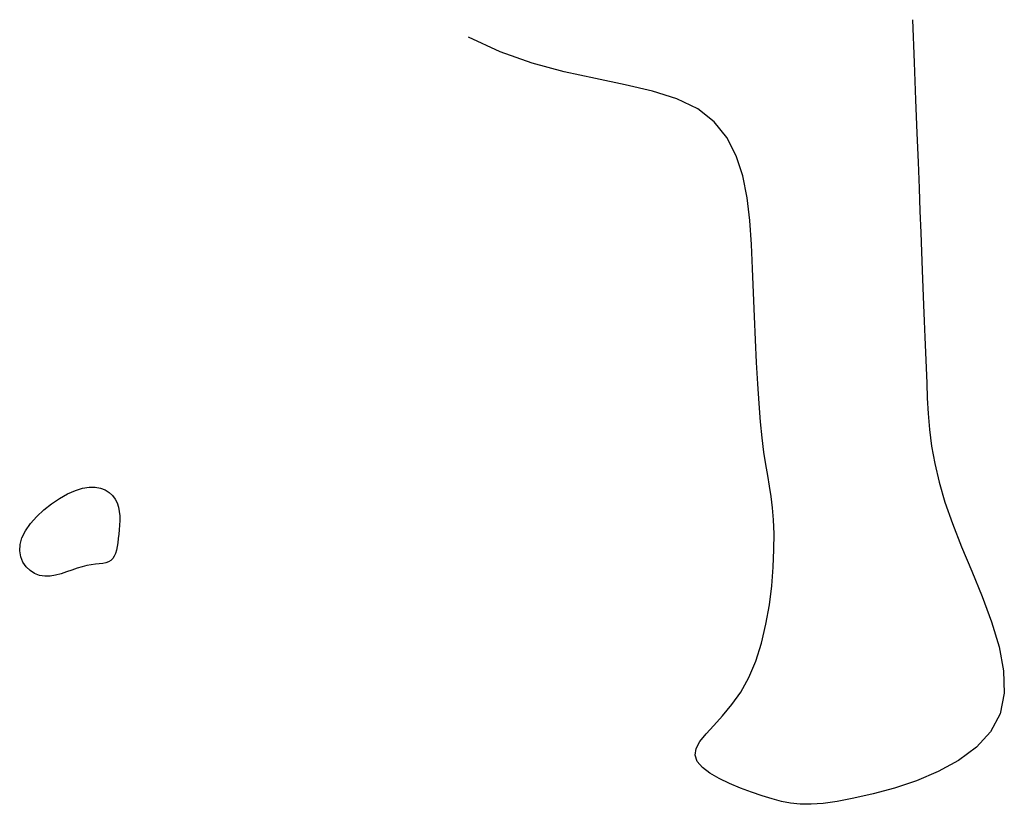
# Model space of a CAD drawing. Header units: millimetres. Extents: x 32690613 to 32693367, y 5343692 to 5344708.
# Tile 680 of 1009: x 32692897.28 to 32692901.35, y 5344610.76 to 5344613.99. Entities that reach past the tile are written whole.
import ezdxf

# ---------------------------------------------------------------- set-up
doc = ezdxf.new("R2010")
doc.units = ezdxf.units.MM
doc.header["$LTSCALE"] = 20
doc.layers.add('02-DGM_HL_491.00', color=62, linetype='Continuous')

msp = doc.modelspace()

# ---------------------------------------------------------------- linework, layer by layer
at = {"layer": '02-DGM_HL_491.00', "elevation": 491, "flags": 128}
msp.add_lwpolyline([(32692900.9678, 5344613.9918), (32692900.9747, 5344613.8157), (32692900.9808, 5344613.6607), (32692900.9861, 5344613.5241), (32692900.9908, 5344613.4037), (32692900.995, 5344613.2969), (32692900.9987, 5344613.2014), (32692901.0021, 5344613.1146), (32692901.0053, 5344613.0342), (32692901.0082, 5344612.958), (32692901.0111, 5344612.8852), (32692901.0138, 5344612.8154), (32692901.0164, 5344612.748), (32692901.019, 5344612.6825), (32692901.0215, 5344612.6185), (32692901.024, 5344612.5555), (32692901.0264, 5344612.4929), (32692901.029, 5344612.4303), (32692901.0326, 5344612.3668), (32692901.0383, 5344612.3014), (32692901.047, 5344612.2331), (32692901.0597, 5344612.1611), (32692901.0775, 5344612.0845), (32692901.1014, 5344612.0022), (32692901.1324, 5344611.9133), (32692901.1707, 5344611.8175), (32692901.2131, 5344611.7164), (32692901.2556, 5344611.6125), (32692901.2942, 5344611.5079), (32692901.325, 5344611.4049), (32692901.3438, 5344611.3059), (32692901.3468, 5344611.2131), (32692901.3299, 5344611.1288), (32692901.2905, 5344611.0547), (32692901.2318, 5344610.9908), (32692901.1583, 5344610.9363), (32692901.0744, 5344610.8905), (32692900.9848, 5344610.8526), (32692900.8939, 5344610.822), (32692900.8062, 5344610.798), (32692900.7264, 5344610.7799), (32692900.6577, 5344610.767), (32692900.5993, 5344610.7589), (32692900.5491, 5344610.7553), (32692900.5049, 5344610.7556), (32692900.4648, 5344610.7597), (32692900.4267, 5344610.767), (32692900.3884, 5344610.7773), (32692900.3479, 5344610.7902), (32692900.3039, 5344610.8052), (32692900.258, 5344610.8223), (32692900.2124, 5344610.8412), (32692900.1695, 5344610.8618), (32692900.1316, 5344610.884), (32692900.101, 5344610.9076), (32692900.0799, 5344610.9323), (32692900.0708, 5344610.9582), (32692900.075, 5344610.9851), (32692900.091, 5344611.0139), (32692900.1162, 5344611.0454), (32692900.1482, 5344611.0807), (32692900.1843, 5344611.1207), (32692900.2222, 5344611.1663), (32692900.2593, 5344611.2185), (32692900.2932, 5344611.2782), (32692900.3218, 5344611.3458), (32692900.345, 5344611.4197), (32692900.3633, 5344611.4977), (32692900.3772, 5344611.5775), (32692900.387, 5344611.657), (32692900.3932, 5344611.734), (32692900.3962, 5344611.8063), (32692900.3965, 5344611.8716), (32692900.3944, 5344611.9285), (32692900.3903, 5344611.9787), (32692900.3847, 5344612.0243), (32692900.378, 5344612.0678), (32692900.3705, 5344612.1114), (32692900.3626, 5344612.1575), (32692900.3547, 5344612.2083), (32692900.3472, 5344612.2663), (32692900.3405, 5344612.333), (32692900.3345, 5344612.4081), (32692900.329, 5344612.4901), (32692900.3241, 5344612.5781), (32692900.3196, 5344612.6708), (32692900.3154, 5344612.767), (32692900.3113, 5344612.8655), (32692900.3074, 5344612.9652), (32692900.3031, 5344613.0649), (32692900.2966, 5344613.1629), (32692900.2854, 5344613.2576), (32692900.2675, 5344613.3473), (32692900.2404, 5344613.4304), (32692900.2019, 5344613.5053), (32692900.1497, 5344613.5702), (32692900.0815, 5344613.6236), (32692899.996, 5344613.6647), (32692899.8952, 5344613.6966), (32692899.7821, 5344613.7233), (32692899.6597, 5344613.7489), (32692899.5308, 5344613.7773), (32692899.3986, 5344613.8127), (32692899.266, 5344613.859), (32692899.1359, 5344613.9202)], dxfattribs=at)
msp.add_lwpolyline([(32692897.6596, 5344611.7609), (32692897.65, 5344611.7554), (32692897.6388, 5344611.7516), (32692897.626, 5344611.749), (32692897.6116, 5344611.7471), (32692897.5959, 5344611.7453), (32692897.5787, 5344611.7431), (32692897.5604, 5344611.74), (32692897.5408, 5344611.7354), (32692897.5202, 5344611.7291), (32692897.4987, 5344611.7216), (32692897.4766, 5344611.7138), (32692897.4542, 5344611.7065), (32692897.4316, 5344611.7006), (32692897.4092, 5344611.6969), (32692897.3872, 5344611.6962), (32692897.3657, 5344611.6994), (32692897.3452, 5344611.7071), (32692897.3264, 5344611.7191), (32692897.31, 5344611.7349), (32692897.2968, 5344611.7541), (32692897.2878, 5344611.7761), (32692897.2836, 5344611.8006), (32692897.285, 5344611.827), (32692897.2929, 5344611.855), (32692897.3077, 5344611.884), (32692897.3286, 5344611.9133), (32692897.3543, 5344611.942), (32692897.3836, 5344611.9694), (32692897.4154, 5344611.9947), (32692897.4484, 5344612.0171), (32692897.4814, 5344612.0357), (32692897.5132, 5344612.0499), (32692897.5429, 5344612.0589), (32692897.57, 5344612.0632), (32692897.5946, 5344612.0631), (32692897.6166, 5344612.0591), (32692897.636, 5344612.0518), (32692897.6526, 5344612.0417), (32692897.6665, 5344612.0291), (32692897.6774, 5344612.0146), (32692897.6856, 5344611.9987), (32692897.6912, 5344611.9816), (32692897.6946, 5344611.9636), (32692897.6962, 5344611.945), (32692897.6964, 5344611.926), (32692897.6955, 5344611.9068), (32692897.6939, 5344611.8878), (32692897.6921, 5344611.8692), (32692897.6902, 5344611.8513), (32692897.6881, 5344611.8342), (32692897.6857, 5344611.8181), (32692897.6826, 5344611.8034), (32692897.6787, 5344611.7901), (32692897.6737, 5344611.7784), (32692897.6674, 5344611.7686)], close=True, dxfattribs=at)

doc.saveas('drawing.dxf')
